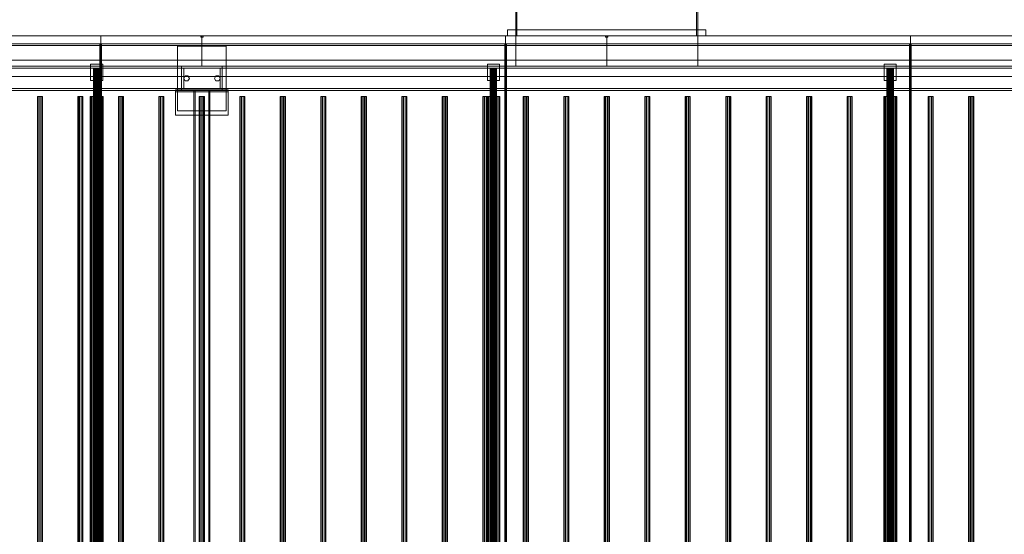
# Model space of a CAD drawing. Header units: millimetres. Extents: x -4395 to 65662, y -65530 to 6847.
# Tile 949 of 1034: x 49011 to 51443, y -17832 to -16560. Entities that reach past the tile are written whole.
import ezdxf

# ---------------------------------------------------------------- set-up
doc = ezdxf.new("R2010")
doc.units = ezdxf.units.MM
doc.layers.add('superior_secador', color=7, linetype='Continuous', lineweight=0)

msp = doc.modelspace()

# ---------------------------------------------------------------- linework, layer by layer
at = {"layer": 'superior_secador'}
for p, q in [((50236.134, -16600), (50236.134, -16210)), ((50239.134, -16210), (50239.134, -16600)), ((50683.134, -16600), (50683.134, -16210)), ((50686.134, -16210), (50686.134, -16600)), ((50216.134, -16600), (50216.134, -16585)), ((50216.134, -16585), (50706.134, -16585)), ((50216.134, -16585), (50236.134, -16585)), ((50236.134, -16585), (50236.134, -16600)), ((50686.134, -16600), (50686.134, -16585)), ((50686.134, -16585), (50706.134, -16585)), ((50706.134, -16585), (50706.134, -16600)), ((40461.134, -16600), (60461.134, -16600)), ((48211.134, -16600), (49211.134, -16600)), ((48461.134, -16600), (49461.134, -16600)), ((49211.134, -16600), (49211.134, -19400)), ((49211.134, -16600), (50211.134, -16600)), ((49458.134, -16603), (49458.134, -16600)), ((49458.134, -16600), (49464.134, -16600)), ((49464.134, -16603), (49458.134, -16603)), ((49461.134, -16600), (49461.134, -16675)), ((49461.134, -16600), (50236.134, -16600)), ((49464.134, -16600), (49464.134, -16603)), ((50211.134, -16600), (50211.134, -19400)), ((50211.134, -16600), (51211.134, -16600)), ((50706.134, -16600), (50216.134, -16600)), ((50236.134, -16600), (50216.134, -16600)), ((50236.134, -16600), (50236.134, -16675)), ((50236.134, -16600), (50461.134, -16600)), ((50686.134, -16600), (50236.134, -16600)), ((50239.134, -16600), (50236.134, -16600)), ((50458.134, -16603), (50458.134, -16600)), ((50458.134, -16600), (50464.134, -16600)), ((50464.134, -16603), (50458.134, -16603)), ((50461.134, -16600), (50461.134, -16675)), ((50461.134, -16600), (50686.134, -16600)), ((50464.134, -16600), (50464.134, -16603)), ((50686.134, -16600), (50683.134, -16600)), ((50686.134, -16600), (50686.134, -16675)), ((50686.134, -16600), (51461.134, -16600)), ((50706.134, -16600), (50686.134, -16600)), ((51211.134, -16600), (51211.134, -19400)), ((51211.134, -16600), (52211.134, -16600)), ((60461.134, -16620), (40461.134, -16620)), ((60461.134, -16624), (40461.134, -16624)), ((49209.134, -19380), (49209.134, -16620)), ((49209.134, -16620), (49213.134, -16620)), ((49213.134, -16620), (49213.134, -19380)), ((49401.134, -16785), (49401.134, -16625)), ((49401.134, -16625), (49521.134, -16625)), ((49521.134, -16625), (49521.134, -16785)), ((50209.134, -19380), (50209.134, -16620)), ((50209.134, -16620), (50213.134, -16620)), ((50213.134, -16620), (50213.134, -19380)), ((51209.134, -19380), (51209.134, -16620)), ((51209.134, -16620), (51213.134, -16620)), ((51213.134, -16620), (51213.134, -19380)), ((40461.134, -16675), (60461.134, -16675)), ((60461.134, -16680), (40461.134, -16680)), ((40811.134, -16660), (60111.134, -16660)), ((49461.134, -16675), (48461.134, -16675)), ((49186.134, -16710), (49186.134, -16670)), ((49186.134, -16670), (49216.134, -16670)), ((49193.406, -16680), (49193.134, -16680)), ((49193.134, -16680), (49193.134, -19320)), ((49194.206, -16680), (49193.406, -16680)), ((49193.406, -16680), (49193.406, -19320)), ((49195.477, -16680), (49194.206, -16680)), ((49194.206, -16680), (49194.206, -19320)), ((49197.134, -16680), (49195.477, -16680)), ((49195.477, -16680), (49195.477, -19320)), ((49199.063, -16680), (49197.134, -16680)), ((49197.134, -16680), (49197.134, -19320)), ((49201.134, -16680), (49199.063, -16680)), ((49199.063, -16680), (49199.063, -19320)), ((49203.204, -16680), (49201.134, -16680)), ((49201.134, -16680), (49201.134, -19320)), ((49205.134, -16680), (49203.204, -16680)), ((49203.204, -16680), (49203.204, -19320)), ((49206.791, -16680), (49205.134, -16680)), ((49205.134, -16680), (49205.134, -19320)), ((49208.062, -16680), (49206.791, -16680)), ((49206.791, -16680), (49206.791, -19320)), ((49208.861, -16680), (49208.062, -16680)), ((49208.062, -16680), (49208.062, -19320)), ((49208.861, -16680), (49209.134, -16680)), ((49208.861, -16680), (49208.861, -19320)), ((49209.134, -19320), (49209.134, -16680)), ((49216.134, -16670), (49216.134, -16710)), ((49411.134, -16680), (49411.134, -16675)), ((49411.134, -16675), (49511.134, -16675)), ((49511.134, -16680), (49411.134, -16680)), ((49411.134, -16730), (49411.134, -16680)), ((49411.134, -16680), (49416.134, -16680)), ((49416.134, -16680), (49416.134, -16730)), ((50236.134, -16675), (49461.134, -16675)), ((49506.134, -16730), (49506.134, -16680)), ((49506.134, -16680), (49511.134, -16680)), ((49511.134, -16675), (49511.134, -16680)), ((49511.134, -16680), (49511.134, -16730)), ((50166.134, -16710), (50166.134, -16670)), ((50166.134, -16670), (50196.134, -16670)), ((50173.406, -16680), (50173.134, -16680)), ((50173.134, -16680), (50173.134, -19320)), ((50174.206, -16680), (50173.406, -16680)), ((50173.406, -16680), (50173.406, -19320)), ((50175.477, -16680), (50174.206, -16680)), ((50174.206, -16680), (50174.206, -19320)), ((50177.134, -16680), (50175.477, -16680)), ((50175.477, -16680), (50175.477, -19320)), ((50179.063, -16680), (50177.134, -16680)), ((50177.134, -16680), (50177.134, -19320)), ((50181.134, -16680), (50179.063, -16680)), ((50179.063, -16680), (50179.063, -19320)), ((50183.204, -16680), (50181.134, -16680)), ((50181.134, -16680), (50181.134, -19320)), ((50185.134, -16680), (50183.204, -16680)), ((50183.204, -16680), (50183.204, -19320)), ((50186.791, -16680), (50185.134, -16680)), ((50185.134, -16680), (50185.134, -19320)), ((50188.062, -16680), (50186.791, -16680)), ((50186.791, -16680), (50186.791, -19320)), ((50188.861, -16680), (50188.062, -16680)), ((50188.062, -16680), (50188.062, -19320)), ((50188.861, -16680), (50189.134, -16680)), ((50188.861, -16680), (50188.861, -19320)), ((50189.134, -19320), (50189.134, -16680)), ((50196.134, -16670), (50196.134, -16710)), ((50461.134, -16675), (50236.134, -16675)), ((50686.134, -16675), (50461.134, -16675)), ((51461.134, -16675), (50686.134, -16675)), ((51146.134, -16710), (51146.134, -16670)), ((51146.134, -16670), (51176.134, -16670)), ((51153.406, -16680), (51153.134, -16680)), ((51153.134, -16680), (51153.134, -19320)), ((51154.206, -16680), (51153.406, -16680)), ((51153.406, -16680), (51153.406, -19320)), ((51155.477, -16680), (51154.206, -16680)), ((51154.206, -16680), (51154.206, -19320)), ((51157.134, -16680), (51155.477, -16680)), ((51155.477, -16680), (51155.477, -19320)), ((51159.063, -16680), (51157.134, -16680)), ((51157.134, -16680), (51157.134, -19320)), ((51161.134, -16680), (51159.063, -16680)), ((51159.063, -16680), (51159.063, -19320)), ((51163.204, -16680), (51161.134, -16680)), ((51161.134, -16680), (51161.134, -19320)), ((51165.134, -16680), (51163.204, -16680)), ((51163.204, -16680), (51163.204, -19320)), ((51166.791, -16680), (51165.134, -16680)), ((51165.134, -16680), (51165.134, -19320)), ((51168.062, -16680), (51166.791, -16680)), ((51166.791, -16680), (51166.791, -19320)), ((51168.861, -16680), (51168.062, -16680)), ((51168.062, -16680), (51168.062, -19320)), ((51168.861, -16680), (51169.134, -16680)), ((51168.861, -16680), (51168.861, -19320)), ((51169.134, -19320), (51169.134, -16680)), ((51176.134, -16670), (51176.134, -16710)), ((60111.134, -16700), (40811.134, -16700)), ((49416.134, -16705), (49419.634, -16698.938)), ((49419.634, -16711.062), (49416.134, -16705)), ((49419.634, -16698.938), (49426.634, -16698.938)), ((49426.634, -16698.938), (49430.134, -16705)), ((49430.134, -16705), (49426.634, -16711.062)), ((49492.134, -16705), (49495.634, -16698.938)), ((49495.634, -16711.062), (49492.134, -16705)), ((49495.634, -16698.938), (49502.634, -16698.938)), ((49502.634, -16698.938), (49506.134, -16705)), ((49506.134, -16705), (49502.634, -16711.062)), ((40461.134, -16730), (60461.134, -16730)), ((49216.134, -16710), (49186.134, -16710)), ((49411.134, -16735), (49411.134, -16730)), ((49411.134, -16730), (49511.134, -16730)), ((49416.134, -16730), (49411.134, -16730)), ((49426.634, -16711.062), (49419.634, -16711.062)), ((49502.634, -16711.062), (49495.634, -16711.062)), ((49511.134, -16730), (49506.134, -16730)), ((49511.134, -16730), (49511.134, -16735)), ((50196.134, -16710), (50166.134, -16710)), ((51176.134, -16710), (51146.134, -16710)), ((60461.134, -16735), (40461.134, -16735)), ((49055.997, -16750), (49054.784, -16750)), ((49054.784, -16750), (49054.784, -19250)), ((49059.172, -16750), (49055.997, -16750)), ((49055.997, -16750), (49055.997, -19250)), ((49063.096, -16750), (49059.172, -16750)), ((49059.172, -16750), (49059.172, -19250)), ((49066.271, -16750), (49063.096, -16750)), ((49063.096, -16750), (49063.096, -19250)), ((49066.271, -16750), (49067.484, -16750)), ((49066.271, -16750), (49066.271, -19250)), ((49067.484, -19250), (49067.484, -16750)), ((49155.997, -16750), (49154.784, -16750)), ((49154.784, -16750), (49154.784, -19250)), ((49159.172, -16750), (49155.997, -16750)), ((49155.997, -16750), (49155.997, -19250)), ((49163.096, -16750), (49159.172, -16750)), ((49159.172, -16750), (49159.172, -19250)), ((49166.271, -16750), (49163.096, -16750)), ((49163.096, -16750), (49163.096, -19250)), ((49166.271, -16750), (49167.484, -16750)), ((49166.271, -16750), (49166.271, -19250)), ((49167.484, -19250), (49167.484, -16750)), ((49185.679, -16750), (49185.134, -16750)), ((49185.134, -16750), (49185.134, -19250)), ((49187.277, -16750), (49185.679, -16750)), ((49185.679, -16750), (49185.679, -19250)), ((49189.82, -16750), (49187.277, -16750)), ((49187.277, -16750), (49187.277, -19250)), ((49193.134, -16750), (49189.82, -16750)), ((49189.82, -16750), (49189.82, -19250)), ((49196.993, -16750), (49193.134, -16750)), ((49193.134, -16750), (49193.134, -19250)), ((49201.134, -16750), (49196.993, -16750)), ((49196.993, -16750), (49196.993, -19250)), ((49205.275, -16750), (49201.134, -16750)), ((49201.134, -16750), (49201.134, -19250)), ((49209.134, -16750), (49205.275, -16750)), ((49205.275, -16750), (49205.275, -19250)), ((49212.448, -16750), (49209.134, -16750)), ((49209.134, -16750), (49209.134, -19250)), ((49214.99, -16750), (49212.448, -16750)), ((49212.448, -16750), (49212.448, -19250)), ((49216.589, -16750), (49214.99, -16750)), ((49214.99, -16750), (49214.99, -19250)), ((49216.589, -16750), (49217.134, -16750)), ((49216.589, -16750), (49216.589, -19250)), ((49217.134, -19250), (49217.134, -16750)), ((49255.997, -16750), (49254.784, -16750)), ((49254.784, -16750), (49254.784, -19250)), ((49259.172, -16750), (49255.997, -16750)), ((49255.997, -16750), (49255.997, -19250)), ((49263.096, -16750), (49259.172, -16750)), ((49259.172, -16750), (49259.172, -19250)), ((49266.271, -16750), (49263.096, -16750)), ((49263.096, -16750), (49263.096, -19250)), ((49266.271, -16750), (49267.484, -16750)), ((49266.271, -16750), (49266.271, -19250)), ((49267.484, -19250), (49267.484, -16750)), ((49355.997, -16750), (49354.784, -16750)), ((49354.784, -16750), (49354.784, -19250)), ((49359.172, -16750), (49355.997, -16750)), ((49355.997, -16750), (49355.997, -19250)), ((49363.096, -16750), (49359.172, -16750)), ((49359.172, -16750), (49359.172, -19250)), ((49366.271, -16750), (49363.096, -16750)), ((49363.096, -16750), (49363.096, -19250)), ((49366.271, -16750), (49367.484, -16750)), ((49366.271, -16750), (49366.271, -19250)), ((49367.484, -19250), (49367.484, -16750)), ((49396.134, -16738), (49396.134, -16733)), ((49396.134, -16733), (49526.134, -16733)), ((49396.134, -16796), (49396.134, -16733)), ((49526.134, -16738), (49396.134, -16738)), ((49511.134, -16735), (49411.134, -16735)), ((49441.134, -19265), (49441.134, -16735)), ((49441.134, -16735), (49481.134, -16735)), ((49441.134, -16735), (49444.134, -16735)), ((49444.134, -16735), (49444.134, -19265)), ((49455.997, -16750), (49454.784, -16750)), ((49454.784, -16750), (49454.784, -19250)), ((49459.172, -16750), (49455.997, -16750)), ((49455.997, -16750), (49455.997, -19250)), ((49463.096, -16750), (49459.172, -16750)), ((49459.172, -16750), (49459.172, -19250)), ((49466.271, -16750), (49463.096, -16750)), ((49463.096, -16750), (49463.096, -19250)), ((49466.271, -16750), (49467.484, -16750)), ((49466.271, -16750), (49466.271, -19250)), ((49467.484, -19250), (49467.484, -16750)), ((49478.134, -19265), (49478.134, -16735)), ((49478.134, -16735), (49481.134, -16735)), ((49481.134, -16735), (49481.134, -19265)), ((49526.134, -16733), (49526.134, -16738)), ((49526.134, -16733), (49526.134, -16796)), ((49555.997, -16750), (49554.784, -16750)), ((49554.784, -16750), (49554.784, -19250)), ((49559.172, -16750), (49555.997, -16750)), ((49555.997, -16750), (49555.997, -19250)), ((49563.096, -16750), (49559.172, -16750)), ((49559.172, -16750), (49559.172, -19250)), ((49566.271, -16750), (49563.096, -16750)), ((49563.096, -16750), (49563.096, -19250)), ((49566.271, -16750), (49567.484, -16750)), ((49566.271, -16750), (49566.271, -19250)), ((49567.484, -19250), (49567.484, -16750)), ((49655.997, -16750), (49654.784, -16750)), ((49654.784, -16750), (49654.784, -19250)), ((49659.172, -16750), (49655.997, -16750)), ((49655.997, -16750), (49655.997, -19250)), ((49663.096, -16750), (49659.172, -16750)), ((49659.172, -16750), (49659.172, -19250)), ((49666.271, -16750), (49663.096, -16750)), ((49663.096, -16750), (49663.096, -19250)), ((49666.271, -16750), (49667.484, -16750)), ((49666.271, -16750), (49666.271, -19250)), ((49667.484, -19250), (49667.484, -16750)), ((49755.997, -16750), (49754.784, -16750)), ((49754.784, -16750), (49754.784, -19250)), ((49759.172, -16750), (49755.997, -16750)), ((49755.997, -16750), (49755.997, -19250)), ((49763.096, -16750), (49759.172, -16750)), ((49759.172, -16750), (49759.172, -19250)), ((49766.271, -16750), (49763.096, -16750)), ((49763.096, -16750), (49763.096, -19250)), ((49766.271, -16750), (49767.484, -16750)), ((49766.271, -16750), (49766.271, -19250)), ((49767.484, -19250), (49767.484, -16750)), ((49855.997, -16750), (49854.784, -16750)), ((49854.784, -16750), (49854.784, -19250)), ((49859.172, -16750), (49855.997, -16750)), ((49855.997, -16750), (49855.997, -19250)), ((49863.096, -16750), (49859.172, -16750)), ((49859.172, -16750), (49859.172, -19250)), ((49866.271, -16750), (49863.096, -16750)), ((49863.096, -16750), (49863.096, -19250)), ((49866.271, -16750), (49867.484, -16750)), ((49866.271, -16750), (49866.271, -19250)), ((49867.484, -19250), (49867.484, -16750)), ((49955.997, -16750), (49954.784, -16750)), ((49954.784, -16750), (49954.784, -19250)), ((49959.172, -16750), (49955.997, -16750)), ((49955.997, -16750), (49955.997, -19250)), ((49963.096, -16750), (49959.172, -16750)), ((49959.172, -16750), (49959.172, -19250)), ((49966.271, -16750), (49963.096, -16750)), ((49963.096, -16750), (49963.096, -19250)), ((49966.271, -16750), (49967.484, -16750)), ((49966.271, -16750), (49966.271, -19250)), ((49967.484, -19250), (49967.484, -16750)), ((50055.997, -16750), (50054.784, -16750)), ((50054.784, -16750), (50054.784, -19250)), ((50059.172, -16750), (50055.997, -16750)), ((50055.997, -16750), (50055.997, -19250)), ((50063.096, -16750), (50059.172, -16750)), ((50059.172, -16750), (50059.172, -19250)), ((50066.271, -16750), (50063.096, -16750)), ((50063.096, -16750), (50063.096, -19250)), ((50066.271, -16750), (50067.484, -16750)), ((50066.271, -16750), (50066.271, -19250)), ((50067.484, -19250), (50067.484, -16750)), ((50155.997, -16750), (50154.784, -16750)), ((50154.784, -16750), (50154.784, -19250)), ((50159.172, -16750), (50155.997, -16750)), ((50155.997, -16750), (50155.997, -19250)), ((50163.096, -16750), (50159.172, -16750)), ((50159.172, -16750), (50159.172, -19250)), ((50166.271, -16750), (50163.096, -16750)), ((50163.096, -16750), (50163.096, -19250)), ((50165.679, -16750), (50165.134, -16750)), ((50165.134, -16750), (50165.134, -19250)), ((50167.277, -16750), (50165.679, -16750)), ((50165.679, -16750), (50165.679, -19250)), ((50166.271, -16750), (50167.484, -16750)), ((50166.271, -16750), (50166.271, -19250)), ((50169.82, -16750), (50167.277, -16750)), ((50167.277, -16750), (50167.277, -19250)), ((50167.484, -19250), (50167.484, -16750)), ((50173.134, -16750), (50169.82, -16750)), ((50169.82, -16750), (50169.82, -19250)), ((50176.993, -16750), (50173.134, -16750)), ((50173.134, -16750), (50173.134, -19250)), ((50181.134, -16750), (50176.993, -16750)), ((50176.993, -16750), (50176.993, -19250)), ((50185.275, -16750), (50181.134, -16750)), ((50181.134, -16750), (50181.134, -19250)), ((50189.134, -16750), (50185.275, -16750)), ((50185.275, -16750), (50185.275, -19250)), ((50192.448, -16750), (50189.134, -16750)), ((50189.134, -16750), (50189.134, -19250)), ((50194.99, -16750), (50192.448, -16750)), ((50192.448, -16750), (50192.448, -19250)), ((50196.589, -16750), (50194.99, -16750)), ((50194.99, -16750), (50194.99, -19250)), ((50196.589, -16750), (50197.134, -16750)), ((50196.589, -16750), (50196.589, -19250)), ((50197.134, -19250), (50197.134, -16750)), ((50255.997, -16750), (50254.784, -16750)), ((50254.784, -16750), (50254.784, -19250)), ((50259.172, -16750), (50255.997, -16750)), ((50255.997, -16750), (50255.997, -19250)), ((50263.096, -16750), (50259.172, -16750)), ((50259.172, -16750), (50259.172, -19250)), ((50266.271, -16750), (50263.096, -16750)), ((50263.096, -16750), (50263.096, -19250)), ((50266.271, -16750), (50267.484, -16750)), ((50266.271, -16750), (50266.271, -19250)), ((50267.484, -19250), (50267.484, -16750)), ((50355.997, -16750), (50354.784, -16750)), ((50354.784, -16750), (50354.784, -19250)), ((50359.172, -16750), (50355.997, -16750)), ((50355.997, -16750), (50355.997, -19250)), ((50363.096, -16750), (50359.172, -16750)), ((50359.172, -16750), (50359.172, -19250)), ((50366.271, -16750), (50363.096, -16750)), ((50363.096, -16750), (50363.096, -19250)), ((50366.271, -16750), (50367.484, -16750)), ((50366.271, -16750), (50366.271, -19250)), ((50367.484, -19250), (50367.484, -16750)), ((50455.997, -16750), (50454.784, -16750)), ((50454.784, -16750), (50454.784, -19250)), ((50459.172, -16750), (50455.997, -16750)), ((50455.997, -16750), (50455.997, -19250)), ((50463.096, -16750), (50459.172, -16750)), ((50459.172, -16750), (50459.172, -19250)), ((50466.271, -16750), (50463.096, -16750)), ((50463.096, -16750), (50463.096, -19250)), ((50466.271, -16750), (50467.484, -16750)), ((50466.271, -16750), (50466.271, -19250)), ((50467.484, -19250), (50467.484, -16750)), ((50555.997, -16750), (50554.784, -16750)), ((50554.784, -16750), (50554.784, -19250)), ((50559.172, -16750), (50555.997, -16750)), ((50555.997, -16750), (50555.997, -19250)), ((50563.096, -16750), (50559.172, -16750)), ((50559.172, -16750), (50559.172, -19250)), ((50566.271, -16750), (50563.096, -16750)), ((50563.096, -16750), (50563.096, -19250)), ((50566.271, -16750), (50567.484, -16750)), ((50566.271, -16750), (50566.271, -19250)), ((50567.484, -19250), (50567.484, -16750)), ((50655.997, -16750), (50654.784, -16750)), ((50654.784, -16750), (50654.784, -19250)), ((50659.172, -16750), (50655.997, -16750)), ((50655.997, -16750), (50655.997, -19250)), ((50663.096, -16750), (50659.172, -16750)), ((50659.172, -16750), (50659.172, -19250)), ((50666.271, -16750), (50663.096, -16750)), ((50663.096, -16750), (50663.096, -19250)), ((50666.271, -16750), (50667.484, -16750)), ((50666.271, -16750), (50666.271, -19250)), ((50667.484, -19250), (50667.484, -16750)), ((50755.997, -16750), (50754.784, -16750)), ((50754.784, -16750), (50754.784, -19250)), ((50759.172, -16750), (50755.997, -16750)), ((50755.997, -16750), (50755.997, -19250)), ((50763.096, -16750), (50759.172, -16750)), ((50759.172, -16750), (50759.172, -19250)), ((50766.271, -16750), (50763.096, -16750)), ((50763.096, -16750), (50763.096, -19250)), ((50766.271, -16750), (50767.484, -16750)), ((50766.271, -16750), (50766.271, -19250)), ((50767.484, -19250), (50767.484, -16750)), ((50855.997, -16750), (50854.784, -16750)), ((50854.784, -16750), (50854.784, -19250)), ((50859.172, -16750), (50855.997, -16750)), ((50855.997, -16750), (50855.997, -19250)), ((50863.096, -16750), (50859.172, -16750)), ((50859.172, -16750), (50859.172, -19250)), ((50866.271, -16750), (50863.096, -16750)), ((50863.096, -16750), (50863.096, -19250)), ((50866.271, -16750), (50867.484, -16750)), ((50866.271, -16750), (50866.271, -19250)), ((50867.484, -19250), (50867.484, -16750)), ((50955.997, -16750), (50954.784, -16750)), ((50954.784, -16750), (50954.784, -19250)), ((50959.172, -16750), (50955.997, -16750)), ((50955.997, -16750), (50955.997, -19250)), ((50963.096, -16750), (50959.172, -16750)), ((50959.172, -16750), (50959.172, -19250)), ((50966.271, -16750), (50963.096, -16750)), ((50963.096, -16750), (50963.096, -19250)), ((50966.271, -16750), (50967.484, -16750)), ((50966.271, -16750), (50966.271, -19250)), ((50967.484, -19250), (50967.484, -16750)), ((51055.997, -16750), (51054.784, -16750)), ((51054.784, -16750), (51054.784, -19250)), ((51059.172, -16750), (51055.997, -16750)), ((51055.997, -16750), (51055.997, -19250)), ((51063.096, -16750), (51059.172, -16750)), ((51059.172, -16750), (51059.172, -19250)), ((51066.271, -16750), (51063.096, -16750)), ((51063.096, -16750), (51063.096, -19250)), ((51066.271, -16750), (51067.484, -16750)), ((51066.271, -16750), (51066.271, -19250)), ((51067.484, -19250), (51067.484, -16750)), ((51145.679, -16750), (51145.134, -16750)), ((51145.134, -16750), (51145.134, -19250)), ((51147.277, -16750), (51145.679, -16750)), ((51145.679, -16750), (51145.679, -19250)), ((51149.82, -16750), (51147.277, -16750)), ((51147.277, -16750), (51147.277, -19250)), ((51153.134, -16750), (51149.82, -16750)), ((51149.82, -16750), (51149.82, -19250)), ((51156.993, -16750), (51153.134, -16750)), ((51153.134, -16750), (51153.134, -19250)), ((51155.997, -16750), (51154.784, -16750)), ((51154.784, -16750), (51154.784, -19250)), ((51159.172, -16750), (51155.997, -16750)), ((51155.997, -16750), (51155.997, -19250)), ((51161.134, -16750), (51156.993, -16750)), ((51156.993, -16750), (51156.993, -19250)), ((51163.096, -16750), (51159.172, -16750)), ((51159.172, -16750), (51159.172, -19250)), ((51165.275, -16750), (51161.134, -16750)), ((51161.134, -16750), (51161.134, -19250)), ((51166.271, -16750), (51163.096, -16750)), ((51163.096, -16750), (51163.096, -19250)), ((51169.134, -16750), (51165.275, -16750)), ((51165.275, -16750), (51165.275, -19250)), ((51166.271, -16750), (51167.484, -16750)), ((51166.271, -16750), (51166.271, -19250)), ((51167.484, -19250), (51167.484, -16750)), ((51172.448, -16750), (51169.134, -16750)), ((51169.134, -16750), (51169.134, -19250)), ((51174.99, -16750), (51172.448, -16750)), ((51172.448, -16750), (51172.448, -19250)), ((51176.589, -16750), (51174.99, -16750)), ((51174.99, -16750), (51174.99, -19250)), ((51176.589, -16750), (51177.134, -16750)), ((51176.589, -16750), (51176.589, -19250)), ((51177.134, -19250), (51177.134, -16750)), ((51255.997, -16750), (51254.784, -16750)), ((51254.784, -16750), (51254.784, -19250)), ((51259.172, -16750), (51255.997, -16750)), ((51255.997, -16750), (51255.997, -19250)), ((51263.096, -16750), (51259.172, -16750)), ((51259.172, -16750), (51259.172, -19250)), ((51266.271, -16750), (51263.096, -16750)), ((51263.096, -16750), (51263.096, -19250)), ((51266.271, -16750), (51267.484, -16750)), ((51266.271, -16750), (51266.271, -19250)), ((51267.484, -19250), (51267.484, -16750)), ((51355.997, -16750), (51354.784, -16750)), ((51354.784, -16750), (51354.784, -19250)), ((51359.172, -16750), (51355.997, -16750)), ((51355.997, -16750), (51355.997, -19250)), ((51363.096, -16750), (51359.172, -16750)), ((51359.172, -16750), (51359.172, -19250)), ((51366.271, -16750), (51363.096, -16750)), ((51363.096, -16750), (51363.096, -19250)), ((51366.271, -16750), (51367.484, -16750)), ((51366.271, -16750), (51366.271, -19250)), ((51367.484, -19250), (51367.484, -16750)), ((49526.134, -16796), (49396.134, -16796)), ((49521.134, -16785), (49401.134, -16785))]:
    msp.add_line(p, q, dxfattribs=at)

doc.saveas('drawing.dxf')
